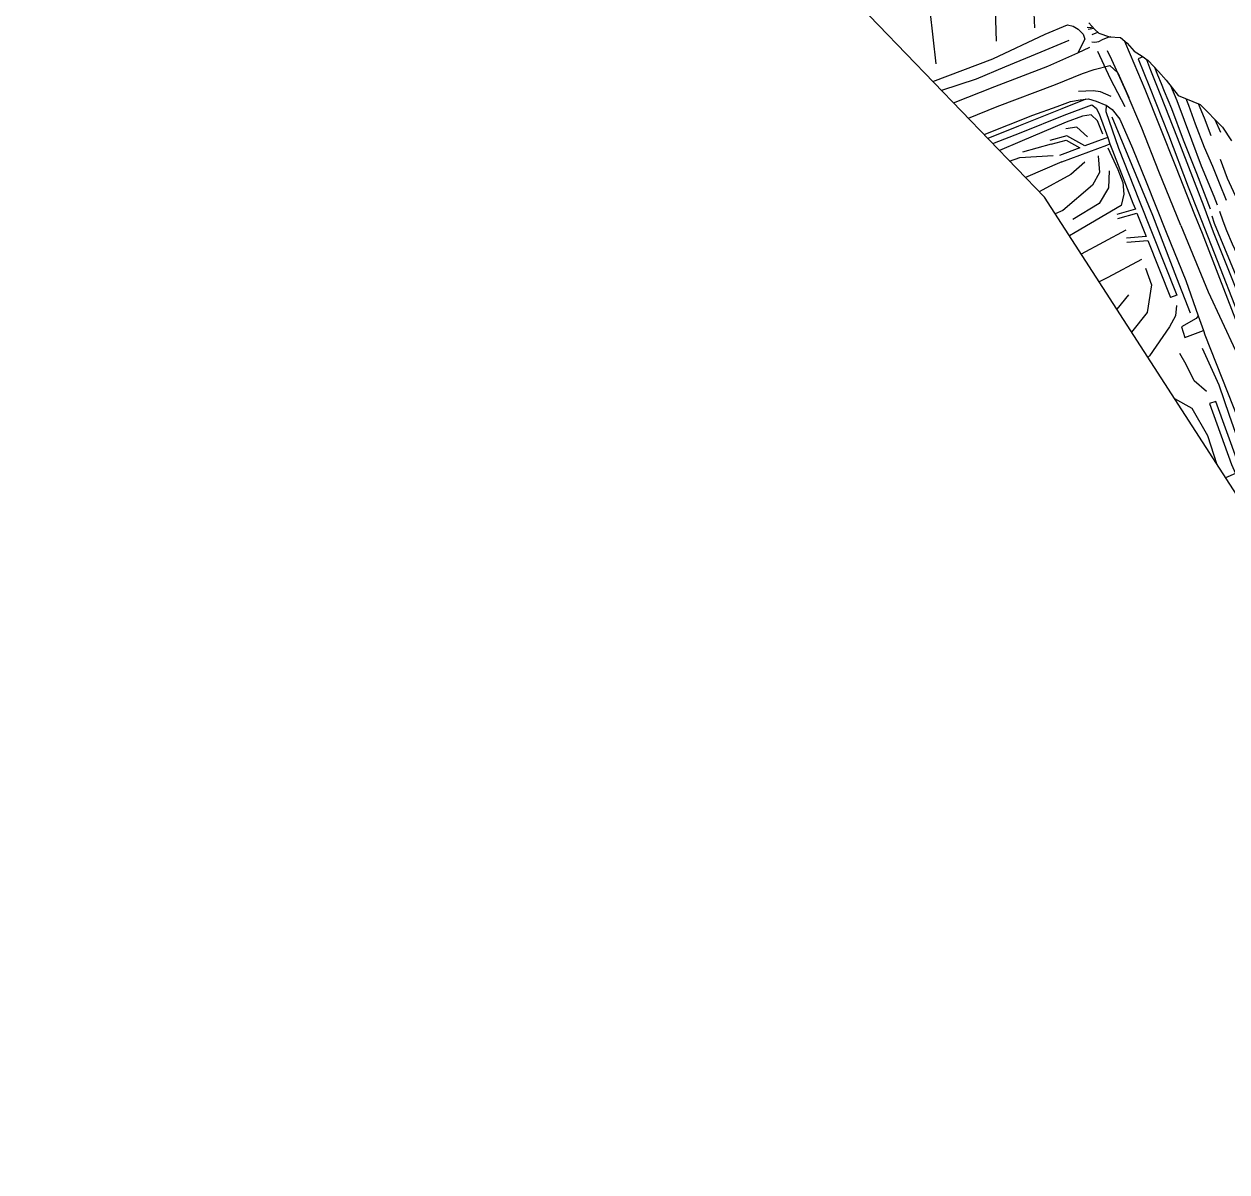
# Model space of a CAD drawing. Extents: x 2316231 to 2323598, y 363169 to 371906.
# Drawn here: x 2319890 to 2320495, y 363969 to 364546 of the extents above; entities that cross this region are included whole.
import ezdxf

# ---------------------------------------------------------------- set-up
doc = ezdxf.new("R2010")
doc.units = 0
for name, color, linetype in [('RD_DTM_BkLn1', 7, 'Continuous'), ('RD_DTM_BkLn2', 7, 'Continuous'), ('RD_DTM_Holes', 7, 'Continuous'), ('RD_DTM_TinHull', 7, 'Continuous'), ('RD_EX_Road', 7, 'Continuous')]:
    doc.layers.add(name, color=color, linetype=linetype)

msp = doc.modelspace()

# ---------------------------------------------------------------- linework, layer by layer
at = {"layer": 'RD_DTM_BkLn1'}
for p, q in [((2320424.723, 364543.546), (2320427.637, 364543.979)), ((2320426.783, 364540.823), (2320429.69, 364541.98)), ((2320491.493, 364491.527), (2320488.571, 364497.951)), ((2320434.602, 364489.087), (2320435.743, 364485.908)), ((2320406.142, 364485.673), (2320391.732, 364481.771)), ((2320411.486, 364476.911), (2320393.271, 364468.992)), ((2320443.785, 364442.533), (2320421.307, 364430.447)), ((2320445.039, 364409.983), (2320439.194, 364402.741))]:
    msp.add_line(p, q, dxfattribs=at)
for points in [[(2320354.084, 364675.708), (2320367.181, 364641.342), (2320381.614, 364602.549), (2320391.13, 364577.49), (2320397.14, 364559.012), (2320397.837, 364544.117)], [(2320335.846, 364669.122), (2320351.254, 364631.707), (2320366.817, 364593.623), (2320377.727, 364564.042), (2320378.563, 364537.535)], [(2320308.895, 364658.147), (2320319.435, 364634.585), (2320332.436, 364596.363), (2320339.731, 364566.35), (2320345.202, 364552.964), (2320348.188, 364526.102)], [(2320427.077, 364544.569), (2320425.794, 364544.181), (2320424.283, 364544.389)], [(2320414.991, 364537.776), (2320401.005, 364531.981), (2320382.751, 364524.324), (2320368.513, 364518.438), (2320351.036, 364512.759)], [(2320429.493, 364532.496), (2320435.835, 364518.638), (2320443.181, 364504.709)], [(2320471.422, 364444.789), (2320460.254, 364471.915), (2320451.751, 364493.684), (2320443.925, 364512.192), (2320436.665, 364528.083), (2320434.511, 364532.606)], [(2320364.564, 364498.74), (2320379.013, 364504.557), (2320408.289, 364515.722), (2320421.902, 364521.284), (2320427.815, 364523.228), (2320435.586, 364525.274), (2320439.648, 364521.519), (2320445.158, 364509.157)], [(2320486.208, 364452.969), (2320479.349, 364470.925), (2320472.635, 364487.768), (2320466.904, 364503.437), (2320463.147, 364512.157), (2320461.608, 364516.03), (2320459.798, 364520.339), (2320458.307, 364524.208)], [(2320436.354, 364509.616), (2320430.997, 364511.985), (2320427.29, 364512.508), (2320419.913, 364512.123)], [(2320466.099, 364515.219), (2320469.284, 364507.689), (2320476.628, 364487.851), (2320481.652, 364474.799), (2320487.927, 364459.551), (2320489.642, 364455.208)], [(2320494.242, 364457.365), (2320490.709, 364466.057), (2320487.363, 364474.561), (2320483.25, 364484.019), (2320478.782, 364495.696), (2320475.308, 364505.134), (2320474.104, 364508.518)], [(2320480.072, 364506.089), (2320483.019, 364498.909), (2320486.451, 364490.125)], [(2320432.105, 364490.702), (2320429.388, 364497.377), (2320426.363, 364500.424), (2320421.864, 364499.756), (2320413.686, 364496.836), (2320390.382, 364486.864), (2320380.283, 364482.451)], [(2320436.72, 364499.477), (2320446.734, 364475.113), (2320457.035, 364450.007), (2320469.118, 364418.55), (2320475.963, 364400.868)], [(2320424.441, 364489.416), (2320419.038, 364494.18), (2320413.537, 364493.397)], [(2320434.736, 364483.802), (2320439.652, 364472.997), (2320442.17, 364466.444), (2320442.722, 364460.649), (2320441.335, 364454.907)], [(2320385.324, 364477.227), (2320390.367, 364479.053), (2320407.183, 364480.005)], [(2320423.076, 364476.733), (2320416.049, 364470.543), (2320400.206, 364461.805)], [(2320429.841, 364479.866), (2320430.508, 364471.485), (2320426.919, 364465.063), (2320411.968, 364452.425), (2320408.227, 364450.707)], [(2320491.109, 364478.139), (2320494.629, 364468.579), (2320498.712, 364459.868)], [(2320435.307, 364472.327), (2320435.006, 364463.687), (2320430.383, 364455.841), (2320417.077, 364447.88)], [(2320441.335, 364454.907), (2320418.249, 364441.372), (2320415.32, 364439.721)], [(2320522.967, 364371.428), (2320519.113, 364383.086), (2320512.505, 364399.282), (2320509.858, 364407.128), (2320503.423, 364422.601), (2320497.242, 364435.522), (2320494.497, 364442.128), (2320492.68, 364447.046), (2320491.023, 364451.927)], [(2320577.322, 364341.679), (2320574.682, 364340.44), (2320563.492, 364336.16), (2320549.781, 364330.61), (2320541.549, 364328.063), (2320537.203, 364327.36), (2320535.735, 364327.937), (2320533.471, 364331.852), (2320531.282, 364337.787), (2320524.934, 364353.749), (2320520.611, 364363.845), (2320515.402, 364377.918), (2320507.672, 364399.314), (2320502.922, 364410.698), (2320493.53, 364433.197), (2320488.349, 364445.824), (2320487.102, 364449.529)], [(2320471.422, 364444.789), (2320485.063, 364411.481), (2320498.858, 364381.985), (2320514.251, 364349.293)], [(2320451.532, 364427.743), (2320434.709, 364418.718), (2320430.283, 364416.544)], [(2320453.607, 364423.364), (2320456.643, 364414.946), (2320454.427, 364401.156), (2320446.614, 364391.248)], [(2320469.235, 364404.676), (2320468.676, 364399.362), (2320465.625, 364393.849), (2320455.576, 364379.408), (2320454.824, 364378.532)], [(2320484.17, 364361.434), (2320478.096, 364366.696), (2320474.07, 364374.963), (2320470.916, 364380.43)], [(2320481.999, 364383.258), (2320490.439, 364364.825), (2320495.712, 364349.442), (2320502.505, 364330.022), (2320508.74, 364314.434)], [(2320489.633, 364324.616), (2320484.883, 364339.192), (2320477.06, 364352.924), (2320468.26, 364357.72)]]:
    msp.add_lwpolyline(points, dxfattribs=at)
at = {"layer": 'RD_DTM_BkLn2'}
for points in [[(2320436.209, 364539.602), (2320435.343, 364539.479), (2320434.64, 364539.304), (2320431.899, 364538.108), (2320429.998, 364537.217), (2320429.16, 364537.001), (2320427.971, 364536.874), (2320426.596, 364536.981)], [(2320478.345, 364450.256), (2320468.786, 364474.445), (2320461.035, 364494.28), (2320453.398, 364513.164), (2320446.116, 364530.68), (2320443.153, 364537.331), (2320443.012, 364537.581)], [(2320529.646, 364318.626), (2320523.981, 364333.06), (2320519.672, 364344.534), (2320510.388, 364368.519), (2320501.033, 364392.274), (2320490.991, 364418.276), (2320482.226, 364440.773), (2320478.345, 364450.256)]]:
    msp.add_lwpolyline(points, dxfattribs=at)
at = {"layer": 'RD_DTM_Holes'}
msp.add_lwpolyline([(2320425.075, 364546.682), (2320428.199, 364543.386), (2320430.178, 364541.52), (2320435.562, 364539.648), (2320440.978, 364539.26), (2320444.366, 364536.463), (2320447.912, 364532.526), (2320451.844, 364529.863), (2320454.904, 364527.764), (2320460.143, 364522.29), (2320464.031, 364517.906), (2320469.96, 364510.204), (2320481.097, 364505.672), (2320492.209, 364494.193), (2320496.772, 364487.309)], dxfattribs=at)
at = {"layer": 'RD_DTM_TinHull'}
msp.add_lwpolyline([(2320809.363, 365353.877), (2320991.706, 364942.038), (2321080.196, 364541.654), (2321314.653, 364017.924), (2320828.919, 363723.372), (2320765.1, 363867.546), (2320638.089, 364094.01), (2320532.322, 364258.493), (2320402.792, 364459.125), (2320263.728, 364603.235), (2320177.718, 364755.167), (2319998.644, 364909.111), (2319975.332, 365147.552), (2319890.016, 365354.444)], dxfattribs=at)
at = {"layer": 'RD_EX_Road'}
for p, q in [((2320469.374, 364409.849), (2320466.237, 364408.597)), ((2320480.119, 364399.422), (2320482.7, 364392.048)), ((2320488.88, 364356.467), (2320485.789, 364355.347))]:
    msp.add_line(p, q, dxfattribs=at)
for points in [[(2320346.702, 364517.251), (2320376.948, 364528.63), (2320403.158, 364540.974), (2320414.317, 364545.658), (2320417.248, 364545.052), (2320419.724, 364543.477), (2320422.256, 364540.914), (2320423.064, 364538.484), (2320419.528, 364531.596)], [(2320357.082, 364506.493), (2320377.897, 364514.684), (2320404.48, 364524.973), (2320418.159, 364530.952), (2320419.528, 364531.596)], [(2320419.528, 364531.596), (2320425.625, 364534.466)], [(2320452.303, 364529.548), (2320449.969, 364528.609), (2320455.544, 364514.524), (2320465.203, 364490.359), (2320475.065, 364464.279), (2320480.164, 364451.21)], [(2320483.125, 364454.151), (2320469.65, 364488.931), (2320461.336, 364510.226), (2320456.307, 364522.745), (2320454.333, 364528.156)], [(2320372.436, 364490.582), (2320396.937, 364500.205), (2320409.175, 364504.586), (2320415.955, 364507.231), (2320420.719, 364508.074), (2320423.589, 364508.325)], [(2320423.589, 364508.325), (2320411.484, 364503.507), (2320389.794, 364494.766), (2320374.325, 364488.625)], [(2320376.861, 364485.997), (2320391.049, 364491.63), (2320412.712, 364500.359), (2320426.692, 364505.48), (2320428.762, 364503.852), (2320430.34, 364500.957)], [(2320423.589, 364508.325), (2320424.869, 364508.437), (2320428.734, 364507.341), (2320433.702, 364505.287), (2320433.75, 364505.253)], [(2320430.34, 364500.957), (2320434.602, 364489.087), (2320433.145, 364488.614), (2320423.138, 364484.835), (2320414.002, 364489.965), (2320405.598, 364487.62)], [(2320433.75, 364505.253), (2320433.7, 364502.072), (2320440.107, 364483.753), (2320450.424, 364457.363), (2320469.374, 364409.849)], [(2320433.75, 364505.253), (2320436.788, 364503.072), (2320440.738, 364498.283), (2320447.022, 364483.634), (2320453.928, 364466.856), (2320464, 364441.539), (2320473.907, 364417.165), (2320480.119, 364399.422)], [(2320406.142, 364485.673), (2320413.74, 364487.793), (2320420.651, 364483.913), (2320410.311, 364480.078)], [(2320411.486, 364476.911), (2320434.092, 364485.265), (2320435.743, 364485.908), (2320436.943, 364482.567), (2320447.282, 364456.123), (2320448.54, 364452.967), (2320439.129, 364450.326)], [(2320439.675, 364448.38), (2320449.294, 364451.078), (2320453.977, 364439.335), (2320444.032, 364438.547)], [(2320480.164, 364451.21), (2320491.1, 364423.352), (2320498.348, 364404.987), (2320508.599, 364378.619), (2320517.568, 364355.599), (2320527.167, 364331.548), (2320531.089, 364321.074), (2320533.084, 364316.104), (2320533.984, 364315.205), (2320535.654, 364314.084), (2320538.412, 364313.081)], [(2320538.412, 364313.081), (2320538.412, 364313.081), (2320536.538, 364317.227), (2320530.646, 364332.616), (2320523.131, 364351.935), (2320515.486, 364371.614), (2320506.17, 364395.331), (2320497.549, 364417.169), (2320487.84, 364441.511), (2320483.125, 364454.151)], [(2320444.191, 364436.531), (2320454.761, 364437.369), (2320466.237, 364408.597)], [(2320480.119, 364399.422), (2320479.062, 364398.021), (2320471.688, 364393.981), (2320473.388, 364388.489), (2320478.731, 364390.537), (2320482.7, 364392.048)], [(2320482.7, 364392.048), (2320483.459, 364389.879), (2320497.722, 364353.876), (2320507.015, 364329.809), (2320510.808, 364320.343), (2320511.657, 364315.21), (2320511.669, 364312.947), (2320511.501, 364312.365)], [(2320485.789, 364355.347), (2320496.878, 364324.732), (2320498.794, 364320.191), (2320493.85, 364318.084)], [(2320511.501, 364312.365), (2320508.676, 364310.362), (2320507.87, 364309.815), (2320506.64, 364309.949), (2320499.937, 364325.939), (2320488.88, 364356.467)]]:
    msp.add_lwpolyline(points, dxfattribs=at)

doc.saveas('drawing.dxf')
